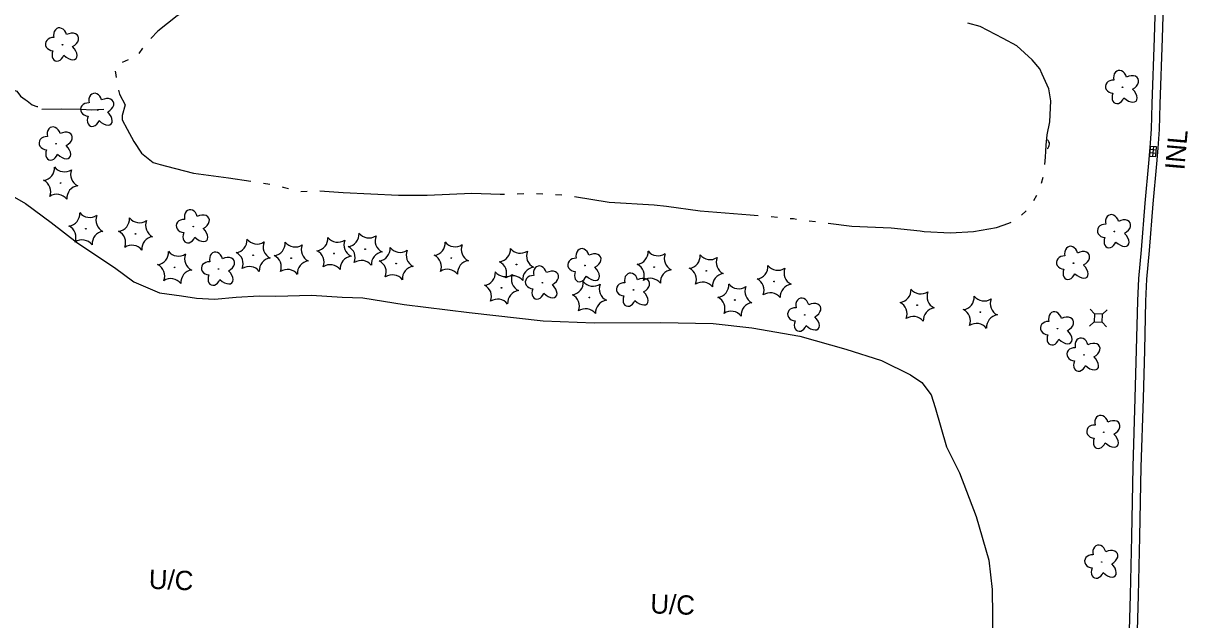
# Model space of a CAD drawing. Extents: x 588843 to 2552415, y 180129 to 269402.
# Drawn here: x 607527.2 to 607889, y 183572.5 to 183757.9 of the extents above; entities that cross this region are included whole.
import ezdxf

# ---------------------------------------------------------------- set-up
doc = ezdxf.new("R2010")
doc.units = 0
for name, color, linetype in [('E_AREA', 7, 'Continuous'), ('E_AREA_Text', 7, 'Continuous'), ('E_DRN', 7, 'Continuous'), ('E_DRN_RipRap', 7, 'Continuous'), ('E_DRN_Text', 7, 'Continuous'), ('E_LAND_Vegetation', 7, 'Continuous'), ('E_RDWY_C_and_G', 7, 'Continuous'), ('E_UTL_AG_Bold', 7, 'Continuous'), ('E_WTR_P', 7, 'Continuous')]:
    doc.layers.add(name, color=color, linetype=linetype)

# ---------------------------------------------------------------- blocks, each defined once
blk = doc.blocks.new('INLO_2')
at = {"layer": 'E_DRN'}
for p, q in [((6.6, -13.1), (6.6, 0)), ((13.1, -13.1), (13.1, 0)), ((19.7, -6.6), (0, -6.6))]:
    blk.add_line(p, q, dxfattribs=at)
blk.add_lwpolyline([(0, -13.1), (19.7, -13.1), (19.7, 0), (0, 0)], close=True, dxfattribs=at)
blk = doc.blocks.new('INLT_80')
at = {"layer": 'E_DRN_Text'}
blk.add_text('INL', height=39.37, dxfattribs=at).set_placement((-36.2, -19.7))
blk = doc.blocks.new('DTRE_3')
at = {"layer": 'E_LAND_Vegetation'}
blk.add_circle((-0.6, 0), 0.601, dxfattribs=at)
for centre, major_axis, ratio in [((-6.1, 17.5), (4.5, -16.3), 0.782863), ((13.3, 9), (-17.3, -9.6), 0.691916), ((-19.3, 0.5), (16.2, -0.4), 0.832022), ((-8.2, -17.2), (5.9, 15.9), 0.716896), ((11.6, -12.2), (-16.4, 15), 0.560249)]:
    blk.add_ellipse(centre, major_axis=major_axis, ratio=ratio, start_param=1.570796, end_param=4.712389, dxfattribs=at)
blk = doc.blocks.new('CTRE_3')
at = {"layer": 'E_LAND_Vegetation'}
blk.add_circle((0, 0), 0.733, dxfattribs=at)
for centre, start, end in [((-39.3, 29.4), 280.2067, 5.9716), ((5.9, 49), 220.2113, 305.9762), ((45.4, 19.3), 160.2113, 245.9762), ((-45.4, -19.3), 340.2113, 65.9762), ((-5.9, -49), 40.2113, 125.9762), ((39.5, -29.6), 100.2511, 185.9272)]:
    blk.add_arc(centre, 25.8, start, end, dxfattribs=at)
blk = doc.blocks.new('PED_2')
at = {"layer": 'E_UTL_AG_Bold'}
for p, q in [((-8.2, 8.2), (-17.5, 17.5)), ((8.2, 8.2), (17.5, 17.5)), ((-8.2, -8.2), (-17.5, -17.5)), ((8.2, -8.2), (17.5, -17.5))]:
    blk.add_line(p, q, dxfattribs=at)
blk.add_lwpolyline([(-8.2, -8.2), (8.2, -8.2), (8.2, 8.2), (-8.2, 8.2)], close=True, dxfattribs=at)
blk = doc.blocks.new('CULV2_3')
at = {"layer": 'E_DRN'}
blk.add_arc((65, 48), 80.7, 216.8699, 323.1301, dxfattribs=at)
blk = doc.blocks.new('UCA_1_1')
at = {"layer": 'E_AREA_Text'}
blk.add_text('U/C', height=39.37, dxfattribs=at).set_placement((-50.3, -19.7))

msp = doc.modelspace()

# ---------------------------------------------------------------- linework, layer by layer
at = {"layer": 'E_AREA'}
msp.add_lwpolyline([(607520.14, 183706.28), (607527.92, 183701.88), (607535.84, 183696), (607544.14, 183689.53), (607555.53, 183681.95), (607561.55, 183677.52), (607569.56, 183674.09), (607576.39, 183673.15), (607581.07, 183672.4), (607586.65, 183672.19), (607593.34, 183672.73), (607600.51, 183673.16), (607605.71, 183673.07), (607616.7, 183673.36), (607626.29, 183672.81), (607632.65, 183672.58), (607645.52, 183670.44), (607665.73, 183668.04), (607688.77, 183665.44), (607704.54, 183664.77), (607725.23, 183664.9), (607741.59, 183664.6), (607753.6, 183663.18), (607768.52, 183660.68), (607782.78, 183656.63), (607793.83, 183653.09), (607802.89, 183648.64), (607806.33, 183646.26), (607809.33, 183642.42), (607810.56, 183638.46), (607814.04, 183626.27), (607818.06, 183618.18), (607823.25, 183604.56), (607827.17, 183590.98), (607828.21, 183581.92), (607828.59, 183557.3)], dxfattribs=at)
at = {"layer": 'E_DRN_RipRap'}
msp.add_lwpolyline([(607532.97, 183731.21), (607539.15, 183731.28), (607545.32, 183731.15), (607548.25, 183730.95), (607552.19, 183731.2)], dxfattribs=at)
at = {"layer": 'E_RDWY_C_and_G'}
for points in [[(607879.72, 183797.47), (607878.95, 183766.95), (607878.52, 183753.37), (607877.84, 183732.81), (607877.63, 183724.99), (607877.22, 183719.31), (607876.77, 183714.45), (607875.63, 183702)], [(607882.22, 183797.4), (607881.45, 183766.88), (607881.02, 183753.29), (607880.34, 183732.73), (607880.13, 183724.87), (607879.71, 183719.1), (607879.25, 183714.22), (607878.12, 183701.77)], [(607875.63, 183702), (607874.48, 183687.49), (607873.67, 183678.53), (607873.42, 183671.61), (607873.01, 183656.38), (607872.6, 183641.37), (607871.96, 183620.04)], [(607878.12, 183701.8), (607876.97, 183687.28), (607876.17, 183678.37), (607875.92, 183671.53), (607875.51, 183656.32), (607875.1, 183641.3), (607874.46, 183619.97)], [(607871.96, 183620.04), (607871.51, 183598.37), (607871.06, 183580.13), (607870.34, 183554.76), (607869.79, 183535.77)], [(607874.46, 183619.99), (607874.01, 183598.31), (607873.56, 183580.06), (607872.84, 183554.69), (607872.29, 183535.69)]]:
    msp.add_lwpolyline(points, dxfattribs=at)
at = {"layer": 'E_WTR_P'}
for points in [[(607590.17, 183769.64), (607581.4, 183764.32), (607574.97, 183760.18), (607569.01, 183755.45), (607566.79, 183753.13)], [(607843.75, 183742.07), (607843, 183743.72), (607840.63, 183746.49), (607835.92, 183750.83), (607831.7, 183753.17), (607824.49, 183756.89), (607820.69, 183757.86)], [(607564.24, 183750.11), (607563.06, 183748.52)], [(607559.74, 183746.52), (607557.94, 183745.7)], [(607555.77, 183742.98), (607555.83, 183742.52), (607556.05, 183741.02)], [(607844.62, 183713.97), (607844.83, 183716.27), (607844.96, 183720), (607845.36, 183723.24), (607846.14, 183727.23), (607846.45, 183733.79), (607845.81, 183737.55), (607843.75, 183742.07)], [(607516.39, 183734.88), (607518.91, 183735.54), (607521.71, 183737.01), (607522.6, 183737.27), (607523.97, 183737.22), (607525.23, 183736.78), (607526.35, 183735.27), (607527.78, 183734.24), (607528.45, 183733.73), (607529.97, 183732.49), (607531.43, 183732.05), (607531.72, 183732.04)], [(607556.82, 183737.14), (607557.14, 183735.84), (607558.86, 183732.53), (607557.96, 183729.24), (607557.91, 183727.9), (607559.43, 183724.95), (607561.55, 183721.13), (607563.96, 183717.51), (607567.52, 183714.63), (607569.72, 183714)], [(607569.72, 183714), (607571.72, 183713.42), (607580.04, 183711.28), (607590.93, 183709.83), (607597.93, 183708.84)], [(607601.84, 183708.23), (607603.78, 183707.83)], [(607843.56, 183708.15), (607844.11, 183710.05)], [(607607.66, 183707.01), (607607.98, 183706.95), (607609.58, 183706.53)], [(607613.42, 183705.55), (607613.44, 183705.55), (607615.39, 183705.68)], [(607619.35, 183705.79), (607626.63, 183705.28), (607643.82, 183704.44), (607648.03, 183704.46)], [(607648.03, 183704.46), (607652.72, 183704.47), (607666.58, 183705.1), (607675.32, 183704.78), (607676.73, 183704.81)], [(607680.69, 183704.89), (607682.67, 183704.94)], [(607686.63, 183705), (607688.61, 183704.88)], [(607692.57, 183704.65), (607694.54, 183704.53)], [(607698.47, 183704), (607709.26, 183702.28), (607723.21, 183701.49), (607727, 183700.99)], [(607841.16, 183702.76), (607842.15, 183704.47)], [(607727, 183700.99), (607737.55, 183699.62), (607753.03, 183698.35), (607755.57, 183698.13)], [(607759.52, 183697.78), (607761.49, 183697.6)], [(607765.44, 183697.25), (607766.47, 183697.16), (607767.4, 183697.04)], [(607771.33, 183696.53), (607773.3, 183696.27)], [(607837.37, 183698.25), (607838.81, 183699.62)], [(607777.23, 183695.76), (607784.6, 183694.81), (607796.8, 183694.29), (607805.83, 183693.35)], [(607805.83, 183693.35), (607807.13, 183693.21), (607815.31, 183692.77), (607822.45, 183693.15), (607829.56, 183694.37), (607833.42, 183695.71), (607834.09, 183696.08)]]:
    msp.add_lwpolyline(points, dxfattribs=at)

# ---------------------------------------------------------------- block references
at = {"layer": 'E_AREA_Text', "xscale": 0.15240030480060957, "yscale": 0.15240030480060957, "rotation": -2.1855189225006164}
for p in [(607573.89, 183584.86), (607729.72, 183577.23)]:
    msp.add_blockref('UCA_1_1', p, dxfattribs=at)
at = {"layer": 'E_DRN'}
for name, p, xscale, yscale, rotation in [('CULV2_3', (607845.29, 183718.94), 0.021245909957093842, 0.021245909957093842, 87.9172378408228), ('INLO_2', (607877.07, 183716.63), 0.1524003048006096, 0.15240030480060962, 84.96704993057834)]:
    msp.add_blockref(name, p, dxfattribs=dict(at, xscale=xscale, yscale=yscale, rotation=rotation))
at = {"layer": 'E_DRN_Text', "xscale": 0.1524003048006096, "yscale": 0.15240030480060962, "rotation": 84.96704993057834}
msp.add_blockref('INLT_80', (607885.41, 183717.86), dxfattribs=at)
at = {"layer": 'E_LAND_Vegetation', "xscale": 0.15240030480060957, "yscale": 0.15240030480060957, "rotation": -2.1855189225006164}
for name, p in [('DTRE_3', (607539.48, 183751.2)), ('DTRE_3', (607868.82, 183737.99)), ('DTRE_3', (607550.41, 183730.89)), ('DTRE_3', (607537.49, 183720.43)), ('CTRE_3', (607538.81, 183708.22)), ('DTRE_3', (607580.12, 183694.69)), ('CTRE_3', (607546.66, 183694.04)), ('CTRE_3', (607562.09, 183692.4)), ('DTRE_3', (607866.31, 183693.17)), ('CTRE_3', (607633.42, 183687.66)), ('CTRE_3', (607598.62, 183685.78)), ('CTRE_3', (607610.45, 183684.86)), ('CTRE_3', (607623.74, 183686.34)), ('CTRE_3', (607660.19, 183684.92)), ('CTRE_3', (607574.23, 183682.02)), ('DTRE_3', (607587.94, 183681.52)), ('CTRE_3', (607643.06, 183683.19)), ('CTRE_3', (607680.45, 183682.92)), ('DTRE_3', (607701.78, 183682.61)), ('CTRE_3', (607723.23, 183682.12)), ('CTRE_3', (607739.41, 183680.93)), ('DTRE_3', (607853.6, 183683.33)), ('DTRE_3', (607688.58, 183677.23)), ('CTRE_3', (607760.47, 183677.62)), ('CTRE_3', (607675.77, 183675.64)), ('DTRE_3', (607716.89, 183675)), ('CTRE_3', (607703.08, 183672.66)), ('CTRE_3', (607748.3, 183671.88)), ('CTRE_3', (607804.91, 183670.28)), ('DTRE_3', (607770.09, 183667.23)), ('CTRE_3', (607824.55, 183668.08)), ('DTRE_3', (607848.61, 183662.96)), ('DTRE_3', (607856.85, 183654.81)), ('DTRE_3', (607863, 183630.79)), ('DTRE_3', (607862.36, 183590.46))]:
    msp.add_blockref(name, p, dxfattribs=at)
at = {"layer": 'E_UTL_AG_Bold', "xscale": 0.15240030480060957, "yscale": 0.15240030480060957, "rotation": -2.1855189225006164}
msp.add_blockref('PED_2', (607861.23, 183666.31), dxfattribs=at)

doc.saveas('drawing.dxf')
